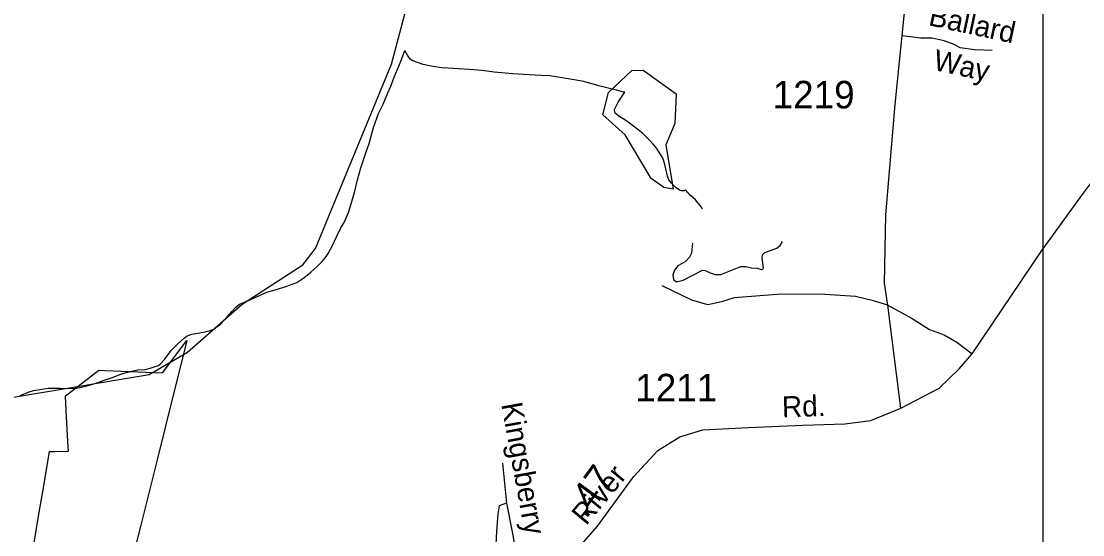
# Model space of a CAD drawing. Extents: x 2126262 to 2293712, y 749403 to 919119.
# Drawn here: x 2165690 to 2170507, y 858683 to 861012 of the extents above; entities that cross this region are included whole.
import ezdxf

# ---------------------------------------------------------------- set-up
doc = ezdxf.new("R2010")
doc.units = 0
for name, color, linetype in [('Exist Boundary Political City Limit New', 7, 'Continuous'), ('Exist Hydrographic Creek Single Shore', 7, 'Continuous'), ('Exist Hydrographic Misc Water Feature', 7, 'Continuous'), ('Exist Hydrographic Pond Under 1500 Sq Ft', 7, 'Continuous'), ('Exist Road Non-System Type 51', 7, 'Continuous'), ('Exist Road Non-System Type 51 Label', 7, 'Continuous'), ('Exist Road Secondary Mileage Hundredths English Label', 7, 'Continuous'), ('Exist Road Secondary Type 51 Attributed', 7, 'Continuous'), ('Exist Road Secondary Type 51 Label', 7, 'Continuous'), ('Exist Road Secondary Type 51 Number Label', 7, 'Continuous'), ('Map Preparation Boundary City Limit Buffer Line', 7, 'Continuous'), ('Map Preparation Inset Cut Line', 7, 'Continuous')]:
    doc.layers.add(name, color=color, linetype=linetype)

msp = doc.modelspace()

# ---------------------------------------------------------------- linework, layer by layer
at = {"layer": 'Exist Boundary Political City Limit New'}
msp.add_lwpolyline([(2165747.5, 858637.6), (2165770.8, 858776.7), (2165789.2, 858886.9), (2165818.5, 859059.6), (2165841.2, 859060), (2165904, 859061.1), (2165901.8, 859105.8), (2165894.8, 859244.4), (2165891.8, 859313.4), (2165922.8, 859337.2), (2166042, 859428.6), (2166070.8, 859427), (2166330.8, 859417.8), (2166441.5, 859564.2), (2166344.8, 859174.7), (2166306.8, 859022.4), (2166267.8, 858865.3), (2166233.2, 858726.6), (2166214, 858649.7)], dxfattribs=at)
at = {"layer": 'Exist Hydrographic Creek Single Shore'}
msp.add_lwpolyline([(2165138.5, 859220.1), (2166270.3, 859409.9), (2166444.4, 859511.3), (2166693.4, 859729.2), (2166967.5, 859907.2), (2167025.3, 859981.6), (2167370.5, 860817.5), (2167566.5, 861558.2), (2167630.5, 861934.1), (2167613.4, 862144.4), (2167570.4, 862210.9), (2167194.5, 862523.9), (2167101.4, 862663.5), (2167050.4, 862982.9), (2167066.4, 864465.3), (2167045.4, 864938.3)], dxfattribs=at)
at = {"layer": 'Exist Hydrographic Misc Water Feature'}
for points in [[(2165685.5, 859314.3), (2165703.5, 859322.4), (2165731.4, 859332.6), (2165747.4, 859336.6), (2165783.3, 859342.8), (2165813.2, 859347), (2165867.3, 859347.3), (2165909.4, 859345.6), (2165943.2, 859347.8), (2165983.2, 859356), (2166025, 859368.2), (2166067.1, 859384.5), (2166099.1, 859394.7), (2166142.7, 859410.9), (2166182.7, 859423.1), (2166218.8, 859431.3), (2166252.8, 859431.5), (2166274.6, 859437.6), (2166298.6, 859445.7), (2166312.5, 859449.8), (2166322.6, 859457.9), (2166340.4, 859478), (2166370.3, 859518.1), (2166388, 859536.2), (2166404, 859552.3), (2166429.8, 859574.4), (2166443.7, 859584.5), (2166463.8, 859592.6), (2166491.7, 859596.8), (2166523.5, 859603), (2166547.5, 859609.1), (2166563.5, 859615.1), (2166573.5, 859623.2), (2166595.5, 859639.3), (2166625.2, 859671.5), (2166645.1, 859695.6), (2166665, 859715.7), (2166680.8, 859727.8), (2166714.8, 859742), (2166754.8, 859760.2), (2166804.6, 859782.5), (2166852.6, 859796.7), (2166890.4, 859809), (2166940.4, 859827.2), (2166972.4, 859847.4), (2167004, 859873.6), (2167031.8, 859897.8), (2167055.8, 859921.8), (2167071.6, 859939.9), (2167083.5, 859958), (2167101.3, 859992.1), (2167121, 860034.2), (2167138.9, 860072.3), (2167156.7, 860102.3), (2167174.6, 860144.5), (2167186.2, 860178.5), (2167202, 860234.6), (2167215.6, 860292.6), (2167231.4, 860346.8), (2167254.7, 860418.8), (2167268.9, 860456.9), (2167288.4, 860529), (2167311.7, 860593.1), (2167331.8, 860635.3), (2167353.4, 860687.4), (2167367.3, 860717.4), (2167383.1, 860757.5), (2167410.6, 860825.6), (2167430.3, 860879.7)], [(2168429.1, 860689.4), (2168423.1, 860689.3), (2168397.1, 860697.2), (2168359.1, 860707), (2168317.1, 860716.8), (2168278.8, 860728.5), (2168242.9, 860738.3), (2168190.8, 860748), (2168126.8, 860757.7), (2168088.9, 860763.4), (2168048.9, 860765.2), (2167994.8, 860769), (2167918.9, 860772.5), (2167836.9, 860780), (2167780.9, 860787.6), (2167722.9, 860793.4), (2167672.8, 860795.1), (2167626.9, 860798.9), (2167598.8, 860800.6), (2167558.6, 860806.4), (2167514.5, 860816.1), (2167488.5, 860824), (2167466.5, 860831.9), (2167454.4, 860839.8), (2167442.4, 860857.8), (2167430.3, 860879.7)], [(2168703.6, 860247), (2168699.5, 860243), (2168687.6, 860242.9), (2168677.6, 860244.9), (2168661.6, 860256.7), (2168641.3, 860276.6), (2168629.4, 860292.5), (2168623, 860308.5), (2168612.8, 860356.5), (2168606.8, 860372.4), (2168600.9, 860390.3), (2168574.6, 860434.2), (2168558.2, 860454.1), (2168540.2, 860474.1), (2168510.1, 860501.9), (2168468, 860535.6), (2168433.8, 860561.5), (2168401.8, 860581.2), (2168393.6, 860587.2), (2168385.6, 860595.1), (2168381.5, 860607.1), (2168381.5, 860611.1), (2168399.3, 860645.2), (2168429.1, 860689.4)], [(2168782, 860161.5), (2168775.8, 860169.4), (2168749.8, 860201.3), (2168725.6, 860223.1), (2168703.6, 860247)]]:
    msp.add_lwpolyline(points, dxfattribs=at)
at = {"layer": 'Exist Hydrographic Pond Under 1500 Sq Ft'}
for points in [[(2168606.5, 860257.2), (2168548.5, 860297.7), (2168430.4, 860497), (2168329.5, 860587.6), (2168354.5, 860688.8), (2168461.3, 860788.4), (2168512.4, 860790.5), (2168662.5, 860682.5), (2168655.5, 860548.2), (2168614.5, 860450.6), (2168648.3, 860249.7), (2168606.5, 860257.2)], [(2168736.5, 860004.7), (2168732.2, 859959.3), (2168721.9, 859941.7), (2168702.9, 859921.2), (2168669.2, 859902.2), (2168654.6, 859883.1), (2168647.2, 859859.7), (2168650.2, 859840.6), (2168663.3, 859830.4), (2168694.1, 859837.7), (2168781.9, 859883.1), (2168793.6, 859881.6), (2168815.6, 859869.9), (2168839, 859862.6), (2168865.4, 859862.6), (2168954.7, 859899.2), (2168978.1, 859899.2), (2169004.5, 859893.4), (2169029.4, 859891.9), (2169049.9, 859886), (2169055.3, 859887), (2169058.7, 859893.4), (2169052.3, 859936.9), (2169054.3, 859952), (2169064.8, 859962.3), (2169118.7, 859982.7), (2169133.2, 859994.1), (2169145.1, 860012)]]:
    msp.add_lwpolyline(points, dxfattribs=at)
at = {"layer": 'Exist Road Non-System Type 51'}
for points in [[(2170095.1, 860879.4), (2170016.1, 860881.6), (2169950.3, 860890.3), (2169924, 860905.7), (2169877.9, 860923.3), (2169823.1, 860934.2), (2169772.6, 860934.2), (2169687.6, 860945.2)], [(2169621.8, 859724.1), (2169556.9, 859744.3), (2169476, 859763.9), (2169336.6, 859772.2), (2169139.9, 859773.6), (2168925.8, 859756.9), (2168867.2, 859738.7), (2168805.8, 859726.2), (2168733.3, 859747.1), (2168598, 859811.3)], [(2169621.8, 859724.1), (2169732.6, 859664), (2169812.1, 859613.8), (2169877.7, 859588.7), (2169936.2, 859556.6), (2170004.6, 859503.5)], [(2167874.7, 859006.7), (2167892.2, 858826.6), (2167918.6, 858688.3), (2167940.5, 858565.4), (2167938.3, 858460), (2167949.3, 858352.4), (2167966.8, 858328.3), (2168000.2, 858288.2)], [(2167892.2, 858826.6), (2167859.3, 858813.5), (2167852.7, 858778.3), (2167846.2, 858697.1), (2167841.8, 858609.3), (2167824.2, 858523.7), (2167817.6, 858484.1), (2167815.4, 858424.9)]]:
    msp.add_lwpolyline(points, dxfattribs=at)
at = {"layer": 'Exist Road Secondary Type 51 Attributed'}
for points in [[(2169681.4, 859257.4), (2169621.8, 859724.1), (2169607.8, 859823), (2169613.4, 860132.9), (2169655.2, 860633.8), (2169697.1, 861035.9), (2169783.4, 861617.7), (2169844.7, 861980.6), (2169868.4, 862160.7), (2169868.4, 862378.5), (2169865.7, 862848.9), (2169860.1, 862971.7), (2169815.5, 863094.6), (2169715.3, 863395), (2169642.8, 863582.1), (2169570.4, 864052.8), (2169517.5, 864504.1), (2169481.3, 864735.8), (2169457.9, 864894.2)], [(2169681.4, 859257.4), (2169855, 859347.4), (2169945.5, 859435), (2170004.6, 859503.5), (2170317.9, 859966.8), (2170501.6, 860219.8), (2170659.9, 860431.3)], [(2167836.1, 857951.1), (2167886.9, 858010.1), (2167956.7, 858169.2), (2168023.6, 858352.1), (2168089.9, 858475.6), (2168173.6, 858570.6), (2168304.7, 858721.3), (2168468.6, 858945.4), (2168578.7, 859064.1), (2168679.2, 859126.9), (2168783.1, 859158.3), (2168990.9, 859169.5), (2169236.4, 859179.2), (2169426.8, 859185.5), (2169545.4, 859200.9), (2169681.4, 859257.4)]]:
    msp.add_lwpolyline(points, dxfattribs=at)
at = {"layer": 'Map Preparation Boundary City Limit Buffer Line'}
msp.add_lwpolyline([(2165747.5, 858637.6), (2165770.8, 858776.7), (2165789.2, 858886.9), (2165818.5, 859059.6), (2165841.2, 859060), (2165904, 859061.1), (2165901.8, 859105.8), (2165894.8, 859244.4), (2165891.8, 859313.4), (2165922.8, 859337.2), (2166042, 859428.6), (2166070.8, 859427), (2166330.8, 859417.8), (2166441.5, 859564.2), (2166344.8, 859174.7), (2166306.8, 859022.4), (2166267.8, 858865.3), (2166233.2, 858726.6), (2166214, 858649.7)], dxfattribs=at)
at = {"layer": 'Map Preparation Inset Cut Line'}
msp.add_lwpolyline([(2170326.3, 852884.6), (2154080.9, 852884.6), (2154080.9, 863630.2), (2170326.3, 863630.2)], close=True, dxfattribs=at)

# ---------------------------------------------------------------- texts
at = {"layer": 'Exist Road Non-System Type 51 Label'}
for s, rotation, p in [('Ballard', 347.8963, (2169802.9, 860994.2)), ('Way', 347.8963, (2169824.1, 860791.8)), ('Kingsberry', 280.2951, (2167868.2, 859274.8))]:
    msp.add_text(s, height=95, rotation=rotation, dxfattribs=at).set_placement(p)
at = {"layer": 'Exist Road Secondary Mileage Hundredths English Label'}
msp.add_text('.47', height=125, rotation=53.8161, dxfattribs=at).set_placement((2168253.2, 858750.7))
at = {"layer": 'Exist Road Secondary Type 51 Label'}
for s, rotation, p in [('Rd.', 1.8393, (2169143.3, 859215.1)), ('River', 50.3653, (2168253.2, 858720.9))]:
    msp.add_text(s, height=95, rotation=rotation, dxfattribs=at).set_placement(p)
at = {"layer": 'Exist Road Secondary Type 51 Number Label'}
for s, p in [('1219', (2169099.8, 860616.2)), ('1211', (2168476.5, 859287.5))]:
    msp.add_text(s, height=125, dxfattribs=at).set_placement(p)

doc.saveas('drawing.dxf')
